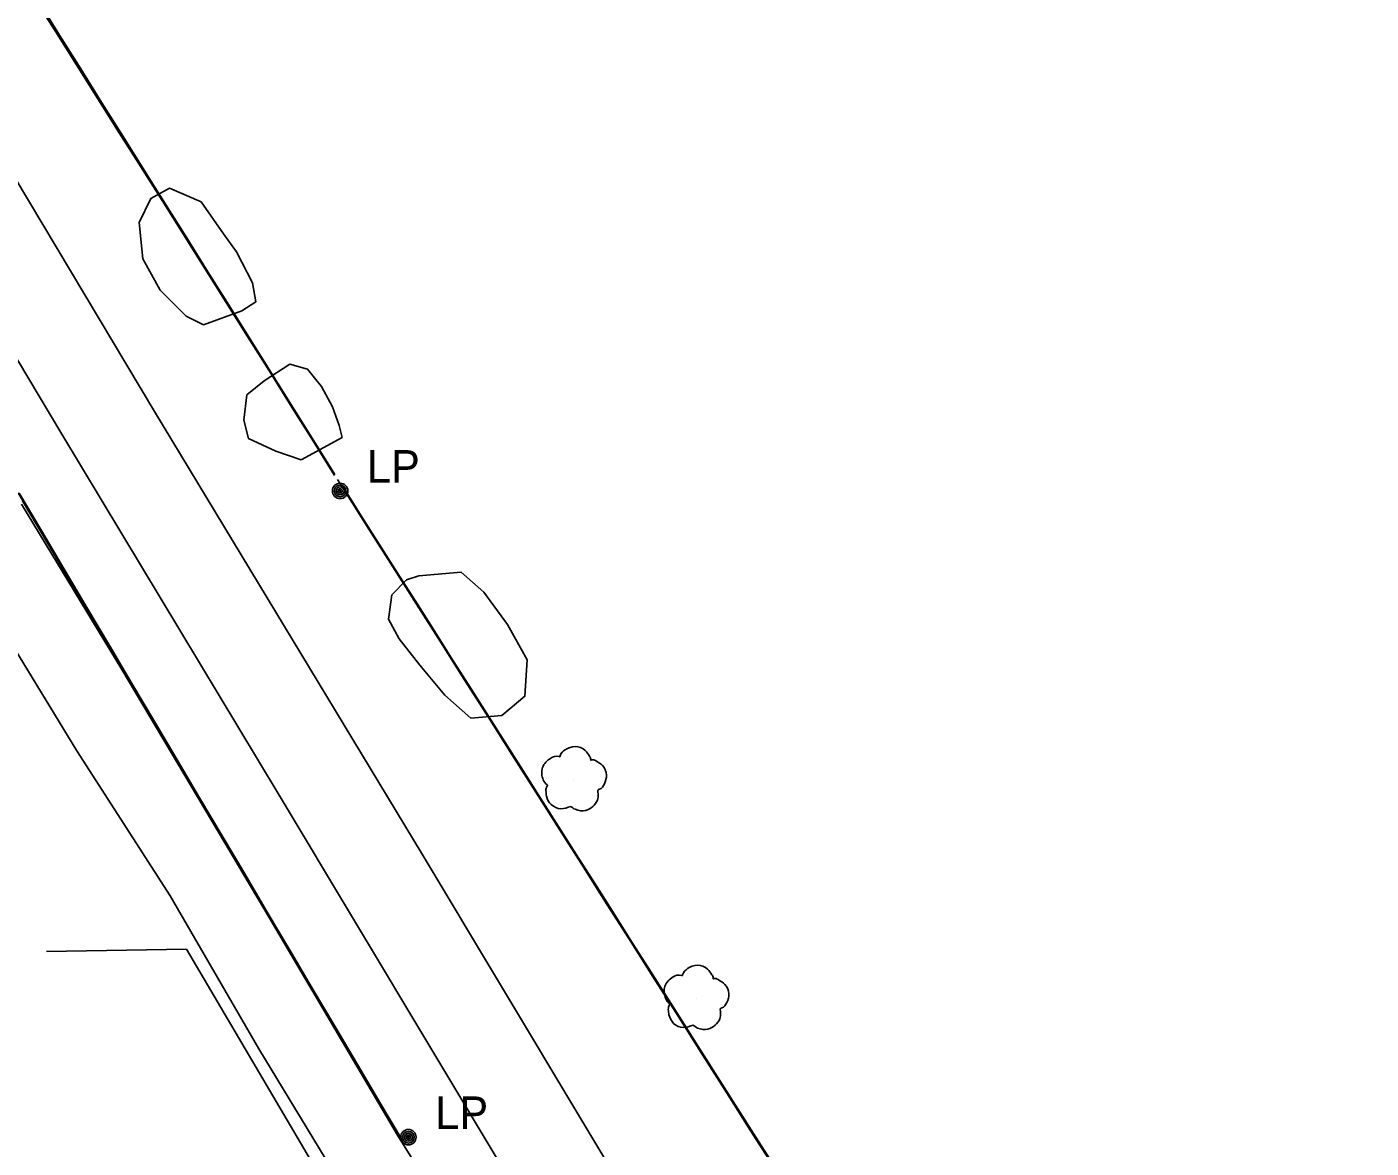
# Model space of a CAD drawing. Extents: x 368532 to 392481, y 10654822 to 10676899.
# Drawn here: x 379124.7 to 379331.9, y 10660575.1 to 10660747.9 of the extents above; entities that cross this region are included whole.
import ezdxf

# ---------------------------------------------------------------- set-up
doc = ezdxf.new("R2010")
doc.units = 0
for name, color, linetype in [('p_Catenary', 7, 'Continuous'), ('p_railroad rr control', 7, 'Continuous'), ('p_road dirt road', 7, 'Continuous'), ('p_structure fence', 7, 'Continuous'), ('p_utility general pole', 7, 'Continuous'), ('p_veg tree', 7, 'Continuous'), ('p_veg woods', 7, 'Continuous')]:
    doc.layers.add(name, color=color, linetype=linetype)

msp = doc.modelspace()

# ---------------------------------------------------------------- linework, layer by layer
at = {"layer": 'p_Catenary'}
for points in [[(379171.95, 10660679.25), (379168.65, 10660684.49), (379165.35, 10660689.73), (379162.05, 10660694.96), (379158.75, 10660700.2), (379155.45, 10660705.44), (379152.15, 10660710.67), (379148.85, 10660715.91), (379145.56, 10660721.15), (379142.26, 10660726.38), (379138.96, 10660731.62), (379135.66, 10660736.86), (379132.36, 10660742.09), (379129.06, 10660747.33), (379125.76, 10660752.57)], [(379171.48, 10660680), (379168.22, 10660685.19), (379164.97, 10660690.38), (379161.72, 10660695.57), (379158.47, 10660700.76), (379155.22, 10660705.95), (379151.97, 10660711.14), (379148.72, 10660716.33), (379145.47, 10660721.52), (379142.22, 10660726.7), (379138.97, 10660731.89), (379135.72, 10660737.08), (379132.47, 10660742.27), (379129.22, 10660747.46), (379125.97, 10660752.65)], [(379172.16, 10660678.78), (379168.9, 10660684), (379165.63, 10660689.22), (379162.36, 10660694.43), (379159.1, 10660699.65), (379155.83, 10660704.87), (379152.57, 10660710.08), (379149.3, 10660715.3), (379146.04, 10660720.52), (379142.77, 10660725.73), (379139.51, 10660730.95), (379136.24, 10660736.17), (379132.97, 10660741.39), (379129.71, 10660746.6), (379126.44, 10660751.82)], [(379172.21, 10660678.94), (379168.95, 10660684.15), (379165.68, 10660689.36), (379162.42, 10660694.57), (379159.15, 10660699.78), (379155.88, 10660704.99), (379152.62, 10660710.2), (379149.35, 10660715.41), (379146.09, 10660720.62), (379142.82, 10660725.83), (379139.56, 10660731.04), (379136.29, 10660736.25), (379133.03, 10660741.46), (379129.76, 10660746.67), (379126.5, 10660751.88)], [(379239.4, 10660572.99), (379236.61, 10660577.38), (379233.83, 10660581.76), (379231.05, 10660586.14), (379228.27, 10660590.52), (379225.48, 10660594.9), (379222.7, 10660599.29), (379219.92, 10660603.67), (379217.13, 10660608.05), (379214.35, 10660612.43), (379211.57, 10660616.81), (379208.79, 10660621.2), (379206, 10660625.58), (379203.22, 10660629.96), (379200.44, 10660634.34), (379197.65, 10660638.72), (379194.87, 10660643.11), (379192.09, 10660647.49), (379189.3, 10660651.87), (379186.52, 10660656.25), (379183.74, 10660660.63), (379180.96, 10660665.02), (379178.17, 10660669.4), (379175.39, 10660673.78), (379172.61, 10660678.16)], [(379239.84, 10660572.47), (379237.08, 10660576.82), (379234.31, 10660581.17), (379231.55, 10660585.53), (379228.78, 10660589.88), (379226.02, 10660594.23), (379223.26, 10660598.58), (379220.49, 10660602.93), (379217.73, 10660607.28), (379214.97, 10660611.64), (379212.2, 10660615.99), (379209.44, 10660620.34), (379206.67, 10660624.69), (379203.91, 10660629.04), (379201.15, 10660633.39), (379198.38, 10660637.74), (379195.62, 10660642.1), (379192.86, 10660646.45), (379190.09, 10660650.8), (379187.33, 10660655.15), (379184.56, 10660659.5), (379181.8, 10660663.85), (379179.04, 10660668.21), (379176.27, 10660672.56), (379173.51, 10660676.91)], [(379173.76, 10660676.3), (379177.44, 10660670.51), (379181.11, 10660664.72), (379184.79, 10660658.93), (379188.46, 10660653.15), (379192.14, 10660647.36), (379195.81, 10660641.57), (379199.48, 10660635.78), (379203.16, 10660629.99), (379206.83, 10660624.21), (379210.51, 10660618.42), (379214.18, 10660612.63), (379217.86, 10660606.84), (379221.53, 10660601.06), (379225.21, 10660595.27), (379228.88, 10660589.48), (379232.56, 10660583.69), (379236.23, 10660577.9), (379239.91, 10660572.12)], [(379173.86, 10660676.29), (379176.61, 10660671.96), (379179.36, 10660667.62), (379182.12, 10660663.28), (379184.87, 10660658.95), (379187.62, 10660654.61), (379190.38, 10660650.27), (379193.13, 10660645.94), (379195.88, 10660641.6), (379198.64, 10660637.26), (379201.39, 10660632.93), (379204.14, 10660628.59), (379206.9, 10660624.26), (379209.65, 10660619.92), (379212.4, 10660615.58), (379215.16, 10660611.25), (379217.91, 10660606.91), (379220.66, 10660602.57), (379223.42, 10660598.24), (379226.17, 10660593.9), (379228.92, 10660589.56), (379231.68, 10660585.23), (379234.43, 10660580.89), (379237.18, 10660576.55), (379239.94, 10660572.22)], [(379123.39, 10660676.09), (379126.82, 10660670.3), (379130.24, 10660664.52), (379133.67, 10660658.73), (379137.09, 10660652.95), (379140.51, 10660647.16), (379143.94, 10660641.38), (379147.36, 10660635.6), (379150.78, 10660629.81), (379154.21, 10660624.03), (379157.63, 10660618.24), (379161.06, 10660612.46), (379164.48, 10660606.68), (379167.9, 10660600.89), (379171.33, 10660595.11), (379174.75, 10660589.32), (379178.17, 10660583.54), (379181.6, 10660577.75)], [(379123.54, 10660676.07), (379127.02, 10660670.2), (379130.49, 10660664.33), (379133.97, 10660658.46), (379137.44, 10660652.59), (379140.92, 10660646.72), (379144.39, 10660640.85), (379147.86, 10660634.98), (379151.34, 10660629.11), (379154.81, 10660623.24), (379158.29, 10660617.37), (379161.76, 10660611.5), (379165.24, 10660605.63), (379168.71, 10660599.76), (379172.19, 10660593.89), (379175.66, 10660588.02), (379179.14, 10660582.15), (379182.61, 10660576.28)], [(379123.77, 10660675.66), (379127.22, 10660669.84), (379130.66, 10660664.01), (379134.11, 10660658.19), (379137.55, 10660652.36), (379141, 10660646.54), (379144.44, 10660640.71), (379147.89, 10660634.88), (379151.33, 10660629.06), (379154.77, 10660623.23), (379158.22, 10660617.41), (379161.66, 10660611.58), (379165.11, 10660605.75), (379168.55, 10660599.93), (379172, 10660594.1), (379175.44, 10660588.28), (379178.89, 10660582.45), (379182.33, 10660576.63)], [(379124.02, 10660675.09), (379127.42, 10660669.33), (379130.83, 10660663.57), (379134.24, 10660657.81), (379137.65, 10660652.05), (379141.05, 10660646.29), (379144.46, 10660640.53), (379147.87, 10660634.77), (379151.28, 10660629.01), (379154.68, 10660623.25), (379158.09, 10660617.49), (379161.5, 10660611.73), (379164.91, 10660605.97), (379168.32, 10660600.21), (379171.72, 10660594.45), (379175.13, 10660588.69), (379178.54, 10660582.93), (379181.95, 10660577.17)], [(379124.06, 10660674.9), (379127.46, 10660669.16), (379130.85, 10660663.42), (379134.25, 10660657.68), (379137.64, 10660651.94), (379141.04, 10660646.2), (379144.43, 10660640.47), (379147.83, 10660634.73), (379151.22, 10660628.99), (379154.62, 10660623.25), (379158.02, 10660617.51), (379161.41, 10660611.77), (379164.81, 10660606.04), (379168.2, 10660600.3), (379171.6, 10660594.56), (379174.99, 10660588.82), (379178.39, 10660583.08), (379181.78, 10660577.34)]]:
    msp.add_lwpolyline(points, dxfattribs=at)
at = {"layer": 'p_railroad rr control'}
for points in [[(378865.62, 10661153.05), (378897.1, 10661100.38), (378934.06, 10661038.48), (378973.54, 10660973.11), (379013.78, 10660905.94), (379052.64, 10660841.8), (379087.1, 10660784.56), (379120.73, 10660728.31), (379144.4, 10660688.64)], [(379130.1, 10660685.16), (379100.83, 10660734.15), (379065.82, 10660792.43), (379029.67, 10660852.15), (378997.09, 10660906.64), (378959.05, 10660969.85), (378921.51, 10661032.58), (378886.59, 10661091.01), (378851.09, 10661149.9)], [(379144.4, 10660688.64), (379185.65, 10660620.4), (379222.63, 10660558.7), (379257.55, 10660500.51), (379293.81, 10660440.36), (379331.92, 10660376.55)], [(379312.26, 10660381.23), (379275.78, 10660442.93), (379238.42, 10660505), (379199.08, 10660570.35), (379163.43, 10660629.79), (379130.1, 10660685.16)]]:
    msp.add_lwpolyline(points, dxfattribs=at)
at = {"layer": 'p_road dirt road'}
for p, q in [((379139.35, 10660648.86), (379123.87, 10660674.37)), ((379112.15, 10660669.55), (379132.42, 10660636.33)), ((379161.88, 10660611.04), (379139.35, 10660648.86)), ((379132.42, 10660636.33), (379146.81, 10660614.02)), ((379146.81, 10660614.02), (379160.49, 10660590.4)), ((379181.85, 10660577.11), (379161.88, 10660611.04)), ((379160.49, 10660590.4), (379177.73, 10660562.05)), ((379206.77, 10660537.03), (379181.85, 10660577.11))]:
    msp.add_line(p, q, dxfattribs=at)
at = {"layer": 'p_structure fence'}
for p, q in [((379127.76, 10660605.44), (379149.33, 10660605.78)), ((379149.33, 10660605.78), (379215.87, 10660492.74))]:
    msp.add_line(p, q, dxfattribs=at)
at = {"layer": 'p_utility general pole'}
for centre, radius in [((379173, 10660676.41), 1.19), ((379173, 10660676.41), 0.901), ((379173, 10660676.41), 0.608), ((379173, 10660676.41), 0.337), ((379173, 10660676.41), 0.12), ((379183.53, 10660576.79), 1.19), ((379183.53, 10660576.79), 0.901), ((379183.53, 10660576.79), 0.608), ((379183.53, 10660576.79), 0.337), ((379183.53, 10660576.79), 0.12)]:
    msp.add_circle(centre, radius, dxfattribs=at)
at = {"layer": 'p_veg tree'}
for p, q in [((379209, 10660631.93), (379209, 10660631.93)), ((379227.86, 10660598.22), (379227.86, 10660598.22))]:
    msp.add_line(p, q, dxfattribs=at)
for points in [[(379208.54, 10660627.79), (379207.03, 10660627.42), (379205.55, 10660628.05), (379204.82, 10660629.36), (379204.73, 10660630.21), (379204.91, 10660630.89), (379204.98, 10660631.02), (379204.9, 10660631.1), (379204.32, 10660631.86), (379204.19, 10660633.78), (379205.46, 10660635.21), (379206.74, 10660635.45), (379206.89, 10660635.44), (379206.93, 10660635.55), (379207.7, 10660636.5), (379209.23, 10660637.02), (379210.78, 10660636.41), (379211.44, 10660635.54), (379211.63, 10660635.03), (379211.64, 10660634.91), (379211.74, 10660634.94), (379212.4, 10660634.8), (379213.45, 10660634.07), (379214.05, 10660632.61), (379213.74, 10660631.26), (379212.97, 10660630.42), (379212.73, 10660630.3), (379212.7, 10660630.24), (379212.7, 10660630.17), (379212.76, 10660629.72), (379212.66, 10660628.75), (379211.94, 10660627.78), (379210.84, 10660627.16), (379209.24, 10660627.33), (379208.52, 10660627.79)], [(379227.41, 10660594.08), (379225.9, 10660593.7), (379224.41, 10660594.33), (379223.69, 10660595.65), (379223.59, 10660596.5), (379223.78, 10660597.17), (379223.85, 10660597.31), (379223.77, 10660597.38), (379223.19, 10660598.14), (379223.05, 10660600.07), (379224.33, 10660601.5), (379225.61, 10660601.74), (379225.75, 10660601.73), (379225.8, 10660601.84), (379226.56, 10660602.79), (379228.09, 10660603.3), (379229.65, 10660602.7), (379230.31, 10660601.83), (379230.5, 10660601.31), (379230.51, 10660601.2), (379230.61, 10660601.23), (379231.27, 10660601.08), (379232.32, 10660600.35), (379232.92, 10660598.9), (379232.61, 10660597.54), (379231.84, 10660596.71), (379231.6, 10660596.58), (379231.56, 10660596.52), (379231.57, 10660596.46), (379231.63, 10660596.01), (379231.53, 10660595.04), (379230.81, 10660594.06), (379229.7, 10660593.45), (379228.11, 10660593.62), (379227.39, 10660594.08)]]:
    msp.add_spline(points, degree=3, dxfattribs=at)
at = {"layer": 'p_veg woods'}
for points in [[(379151.93, 10660702.01), (379149.26, 10660703.33), (379145.26, 10660707.34), (379142.61, 10660712.17), (379142.01, 10660717.79), (379143.81, 10660721.49), (379146.68, 10660723.09), (379151.58, 10660720.97), (379155.05, 10660716.01), (379157.01, 10660713.25), (379159.48, 10660708.48), (379160.01, 10660705.54), (379157.86, 10660704.18)], [(379166.98, 10660681.19), (379163.11, 10660682.51), (379158.86, 10660684.51), (379158.17, 10660687.31), (379158.63, 10660691.2), (379161.3, 10660693.36), (379165.26, 10660695.93), (379167.99, 10660695.18), (379170.11, 10660692.52), (379171.81, 10660689.38), (379172.87, 10660686.51), (379173.32, 10660684.65)], [(379191.64, 10660663.9), (379195.15, 10660660.79), (379198.81, 10660655.84), (379201.82, 10660650.37), (379201.49, 10660644.77), (379197.94, 10660641.79), (379193.17, 10660641.38), (379189.13, 10660644.92), (379185.27, 10660649.53), (379182.1, 10660653.6), (379180.47, 10660656.64), (379180.97, 10660660.38), (379183.22, 10660662.7), (379185.14, 10660663.33)]]:
    msp.add_lwpolyline(points, close=True, dxfattribs=at)

# ---------------------------------------------------------------- texts
at = {"layer": 'p_utility general pole'}
for p in [(379177.12, 10660677.7), (379187.65, 10660578.08)]:
    msp.add_text('LP', height=5, dxfattribs=at).set_placement(p)

doc.saveas('drawing.dxf')
